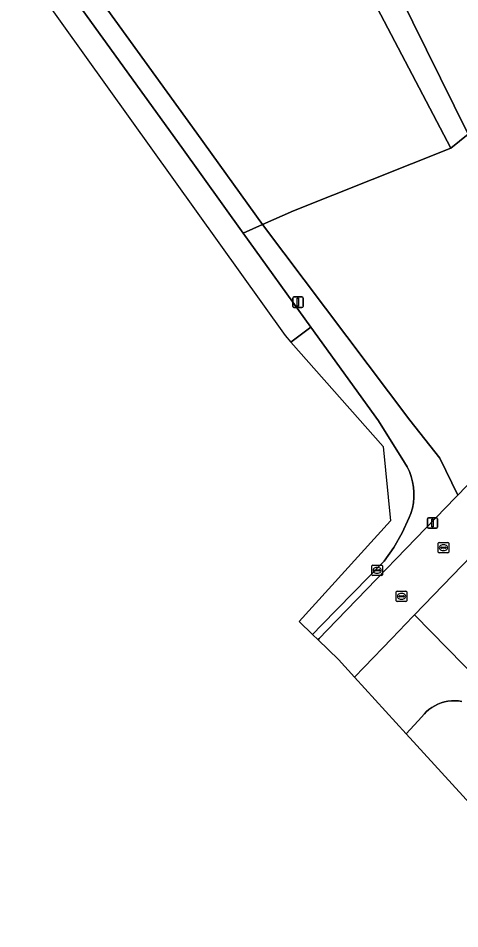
# Model space of a CAD drawing. Extents: x 158472 to 159562, y 388525 to 389606.
# Drawn here: x 158484.3 to 158526.8, y 388972 to 389059.8 of the extents above; entities that cross this region are included whole.
import ezdxf

# ---------------------------------------------------------------- set-up
doc = ezdxf.new("R2010")
doc.units = 0
for name, color, linetype in [('IMGEO_Berm_groen', 7, 'Continuous'), ('IMGEO_Erf', 7, 'Continuous'), ('IMGEO_Fietspad_gesloten', 7, 'Continuous'), ('IMGEO_Greppel_droge_sloot', 7, 'Continuous'), ('IMGEO_Groenvoorziening', 7, 'Continuous'), ('IMGEO_Kolk', 7, 'Continuous'), ('IMGEO_Lichtmast', 7, 'Continuous'), ('IMGEO_Loofbos', 7, 'Continuous'), ('IMGEO_Oever', 7, 'Continuous'), ('IMGEO_Rijbaan_lokaal_open', 7, 'Continuous'), ('IMGEO_Rioolput', 7, 'Continuous'), ('IMGEO_Waterloop', 7, 'Continuous')]:
    doc.layers.add(name, color=color, linetype=linetype)

msp = doc.modelspace()

# ---------------------------------------------------------------- linework, layer by layer
at = {"layer": 'IMGEO_Berm_groen'}
msp.add_lwpolyline([(158512.604, 389000.411), (158513.128, 388999.898), (158513.128, 388999.898), (158513.227, 389000), (158514.02, 389000.822), (158526.352, 389013.597), (158526.575, 389013.829), (158524.844, 389017.393), (158521.964, 389021.036), (158507.796, 389039.907), (158505.932, 389039.072), (158512.446, 389030.024), (158518.96, 389020.975), (158521.466, 389016.96), (158521.701, 389016.557), (158521.92, 389016.092), (158522.097, 389015.61), (158522.23, 389015.115), (158522.319, 389014.609), (158522.362, 389014.097), (158522.359, 389013.583), (158522.31, 389013.072), (158522.216, 389012.567), (158522.077, 389012.073), (158521.913, 389011.659), (158521.23, 389010.191), (158520.418, 389008.79), (158519.485, 389007.467), (158513.506, 389001.336), (158512.604, 389000.411)], close=True, dxfattribs=at)
at = {"layer": 'IMGEO_Erf'}
for points in [[(158502.141, 389112.903), (158501.952, 389108.465), (158502.035, 389106.941), (158502.367, 389105.452), (158514.242, 389075.687), (158527.566, 389048.61), (158531.766, 389026.678), (158531.912, 389026.815), (158535.634, 389022.859)], [(158535.584, 389015.744), (158527.91, 389007.979), (158522.421, 389002.285), (158528.74, 388995.849), (158542.24, 388983.173), (158555.384, 388970.104), (158557.605, 388971.912), (158559.898, 388969.255), (158557.939, 388967.564), (158559.357, 388966.154), (158571.735, 388951.788), (158587.368, 388929.586), (158592.603, 388921.49), (158595.239, 388923.215), (158597.038, 388920.467), (158594.387, 388918.732), (158608.797, 388896.446)]]:
    msp.add_lwpolyline(points, dxfattribs=at)
at = {"layer": 'IMGEO_Fietspad_gesloten'}
msp.add_lwpolyline([(158484.265, 389065.173), (158509.951, 389029.202), (158510.509, 389028.572), (158512.446, 389030.024), (158505.932, 389039.072), (158500, 389047.312), (158488.811, 389062.854)], dxfattribs=at)
msp.add_lwpolyline([(158512.604, 389000.411), (158512.604, 389000.411), (158513.506, 389001.336), (158519.485, 389007.467), (158520.418, 389008.79), (158521.23, 389010.191), (158521.913, 389011.659), (158522.077, 389012.073), (158522.216, 389012.567), (158522.31, 389013.072), (158522.359, 389013.583), (158522.362, 389014.097), (158522.319, 389014.609), (158522.23, 389015.115), (158522.097, 389015.61), (158521.92, 389016.092), (158521.701, 389016.557), (158521.466, 389016.96), (158518.96, 389020.975), (158512.446, 389030.024), (158510.509, 389028.572), (158519.408, 389018.522), (158520.094, 389011.351), (158511.324, 389001.662)], close=True, dxfattribs=at)
at = {"layer": 'IMGEO_Greppel_droge_sloot'}
msp.add_lwpolyline([(158513.442, 389071.069), (158525.906, 389047.243), (158527.566, 389048.61), (158514.242, 389075.687), (158502.367, 389105.452), (158502.035, 389106.941), (158501.952, 389108.465)], dxfattribs=at)
at = {"layer": 'IMGEO_Groenvoorziening'}
msp.add_lwpolyline([(158488.811, 389062.854), (158500, 389047.312), (158505.932, 389039.072), (158507.796, 389039.907), (158501.464, 389048.702), (158487.845, 389067.565)], dxfattribs=at)
msp.add_lwpolyline([(158527.566, 389048.61), (158525.906, 389047.243), (158510.767, 389041.228), (158507.796, 389039.907), (158521.964, 389021.036), (158524.844, 389017.393), (158526.575, 389013.829), (158529.563, 389016.942), (158530.165, 389017.568), (158531.838, 389019.257), (158535.49, 389022.722), (158531.766, 389026.678)], close=True, dxfattribs=at)
at = {"layer": 'IMGEO_Kolk'}
for p, q in [((158524.703, 389008.338), (158524.703, 389009.19)), ((158524.778, 389009.264), (158525.63, 389009.264)), ((158525.704, 389009.19), (158525.704, 389008.338)), ((158524.962, 389008.758), (158524.962, 389008.77)), ((158525.4, 389008.721), (158525.002, 389008.721)), ((158525.005, 389008.807), (158525.403, 389008.807)), ((158525.214, 389008.484), (158525.189, 389008.484)), ((158525.191, 389009.044), (158525.216, 389009.044)), ((158525.446, 389008.77), (158525.446, 389008.758)), ((158525.63, 389008.264), (158524.778, 389008.264))]:
    msp.add_line(p, q, dxfattribs=at)
for points in [[(158524.703, 389008.338), (158524.703, 389009.19)], [(158524.778, 389009.264), (158525.63, 389009.264)], [(158525.704, 389009.19), (158525.704, 389008.338)], [(158525.63, 389008.264), (158524.778, 389008.264)]]:
    msp.add_lwpolyline(points, dxfattribs=at)
for centre, radius, start, end in [((158524.78, 389009.188), 0.0765, 91.55205, 178.44795), ((158524.78, 389009.188), 0.0765, 91.55205, 178.44795), ((158525.628, 389009.188), 0.0765, 1.55205, 88.44795), ((158525.628, 389009.188), 0.0765, 1.55205, 88.44795), ((158524.78, 389008.34), 0.0765, 181.55205, 268.44795), ((158524.78, 389008.34), 0.0765, 181.55205, 268.44795), ((158525.002, 389008.767), 0.0403, 85.87752, 175.75265), ((158524.999, 389008.757), 0.0366, 178.93798, 274.71019), ((158525.403, 389008.764), 0.043, 264.86636, 352.45326), ((158525.407, 389008.769), 0.0386, 1.73085, 96.63898), ((158525.628, 389008.34), 0.0765, 271.55205, 358.44795), ((158525.628, 389008.34), 0.0765, 271.55205, 358.44795)]:
    msp.add_arc(centre, radius, start, end, dxfattribs=at)
for centre, major_axis, ratio, start_param, end_param in [((158525.19, 389008.764), (-0.387, 0.002), 0.722429, 4.712389, 7.853982), ((158525.215, 389008.764), (-0.39, 0.002), 0.717154, 1.570796, 4.712389)]:
    msp.add_ellipse(centre, major_axis=major_axis, ratio=ratio, start_param=start_param, end_param=end_param, dxfattribs=at)
at = {"layer": 'IMGEO_Lichtmast'}
for p, q in [((158510.792, 389032.916), (158511.582, 389032.916)), ((158511.582, 389032.916), (158510.792, 389032.916)), ((158510.692, 389032.016), (158510.692, 389032.816)), ((158510.692, 389032.816), (158510.692, 389032.016)), ((158511.682, 389032.816), (158511.682, 389032.016)), ((158511.682, 389032.016), (158511.682, 389032.816)), ((158511.582, 389031.916), (158510.792, 389031.916)), ((158510.792, 389031.916), (158511.582, 389031.916)), ((158523.65, 389010.747), (158523.65, 389011.547)), ((158523.65, 389011.547), (158523.65, 389010.747)), ((158523.75, 389011.647), (158524.54, 389011.647)), ((158524.54, 389011.647), (158523.75, 389011.647)), ((158524.64, 389011.547), (158524.64, 389010.747)), ((158524.64, 389010.747), (158524.64, 389011.547)), ((158524.54, 389010.647), (158523.75, 389010.647)), ((158523.75, 389010.647), (158524.54, 389010.647))]:
    msp.add_line(p, q, dxfattribs=at)
for points in [[(158511.112, 389032.791), (158511.262, 389032.791), (158511.262, 389032.041), (158511.112, 389032.041), (158511.112, 389032.791)], [(158524.07, 389011.522), (158524.22, 389011.522), (158524.22, 389010.772), (158524.07, 389010.772), (158524.07, 389011.522)]]:
    msp.add_lwpolyline(points, dxfattribs=at)
for centre, start, end in [((158510.792, 389032.816), 90, 180), ((158510.792, 389032.816), 90, 180), ((158511.582, 389032.816), 0, 90), ((158511.582, 389032.816), 360, 90), ((158510.792, 389032.016), 180, 270), ((158510.792, 389032.016), 180, 270), ((158511.582, 389032.016), 270, 0), ((158511.582, 389032.016), 270, 0), ((158523.75, 389011.547), 90, 180), ((158523.75, 389011.547), 90, 180), ((158524.54, 389011.547), 0, 90), ((158524.54, 389011.547), 360, 90), ((158523.75, 389010.747), 180, 270), ((158523.75, 389010.747), 180, 270), ((158524.54, 389010.747), 270, 0), ((158524.54, 389010.747), 270, 0)]:
    msp.add_arc(centre, 0.1, start, end, dxfattribs=at)
at = {"layer": 'IMGEO_Loofbos'}
msp.add_lwpolyline([(158487.845, 389067.565), (158501.464, 389048.702), (158507.796, 389039.907), (158510.767, 389041.228), (158525.906, 389047.243), (158513.442, 389071.069)], dxfattribs=at)
at = {"layer": 'IMGEO_Oever'}
msp.add_lwpolyline([(158528.74, 388995.849), (158522.421, 389002.285), (158522.263, 389002.121), (158520.218, 389000), (158517.577, 388997.261), (158516.636, 388996.285), (158516.636, 388996.285), (158521.604, 388990.842), (158521.604, 388990.842), (158522.753, 388992.082), (158523.382, 388992.761), (158523.548, 388992.935), (158523.799, 388993.161), (158524.07, 388993.364), (158524.358, 388993.542), (158524.66, 388993.693), (158524.975, 388993.817), (158525.3, 388993.912), (158525.631, 388993.978), (158525.968, 388994.014), (158526.306, 388994.02), (158526.644, 388993.995), (158526.977, 388993.94)], dxfattribs=at)
at = {"layer": 'IMGEO_Rijbaan_lokaal_open'}
for points in [[(158535.634, 389022.859), (158535.49, 389022.722), (158531.838, 389019.257), (158530.165, 389017.568), (158529.563, 389016.942), (158526.575, 389013.829), (158526.352, 389013.597), (158514.02, 389000.822), (158513.227, 389000), (158513.128, 388999.898), (158513.128, 388999.898)], [(158513.128, 388999.898), (158515.089, 388997.98), (158516.636, 388996.285), (158516.636, 388996.285), (158517.577, 388997.261), (158520.218, 389000), (158522.263, 389002.121), (158522.421, 389002.285), (158527.91, 389007.979), (158535.584, 389015.744)]]:
    msp.add_lwpolyline(points, dxfattribs=at)
at = {"layer": 'IMGEO_Rioolput'}
for p, q in [((158518.319, 389006.153), (158518.319, 389007.005)), ((158518.394, 389007.079), (158519.246, 389007.079)), ((158518.578, 389006.573), (158518.578, 389006.585)), ((158518.621, 389006.622), (158519.019, 389006.622)), ((158518.807, 389006.859), (158518.832, 389006.859)), ((158519.062, 389006.585), (158519.062, 389006.573)), ((158519.32, 389007.005), (158519.32, 389006.153)), ((158519.246, 389006.079), (158518.394, 389006.079)), ((158519.016, 389006.536), (158518.618, 389006.536)), ((158518.83, 389006.299), (158518.805, 389006.299)), ((158520.663, 389003.65), (158520.663, 389004.502)), ((158520.738, 389004.576), (158521.59, 389004.576)), ((158520.922, 389004.07), (158520.922, 389004.082)), ((158521.36, 389004.033), (158520.962, 389004.033)), ((158520.965, 389004.119), (158521.363, 389004.119)), ((158521.151, 389004.356), (158521.176, 389004.356)), ((158521.406, 389004.082), (158521.406, 389004.07)), ((158521.664, 389004.502), (158521.664, 389003.65)), ((158521.59, 389003.576), (158520.738, 389003.576)), ((158521.174, 389003.796), (158521.149, 389003.796))]:
    msp.add_line(p, q, dxfattribs=at)
for points in [[(158518.319, 389006.153), (158518.319, 389007.005)], [(158518.394, 389007.079), (158519.246, 389007.079)], [(158519.32, 389007.005), (158519.32, 389006.153)], [(158519.246, 389006.079), (158518.394, 389006.079)], [(158520.663, 389003.65), (158520.663, 389004.502)], [(158520.738, 389004.576), (158521.59, 389004.576)], [(158521.664, 389004.502), (158521.664, 389003.65)], [(158521.59, 389003.576), (158520.738, 389003.576)]]:
    msp.add_lwpolyline(points, dxfattribs=at)
for centre, radius, start, end in [((158518.396, 389007.003), 0.0765, 91.55205, 178.44795), ((158518.396, 389007.003), 0.0765, 91.55205, 178.44795), ((158518.618, 389006.582), 0.0403, 85.87752, 175.75265), ((158518.615, 389006.572), 0.0366, 178.93798, 274.71019), ((158519.019, 389006.579), 0.043, 264.86636, 352.45326), ((158519.023, 389006.584), 0.0386, 1.73085, 96.63898), ((158519.244, 389007.003), 0.0765, 1.55205, 88.44795), ((158519.244, 389007.003), 0.0765, 1.55205, 88.44795), ((158518.396, 389006.155), 0.0765, 181.55205, 268.44795), ((158518.396, 389006.155), 0.0765, 181.55205, 268.44795), ((158519.244, 389006.155), 0.0765, 271.55205, 358.44795), ((158519.244, 389006.155), 0.0765, 271.55205, 358.44795), ((158520.74, 389004.5), 0.0765, 91.55205, 178.44795), ((158520.74, 389004.5), 0.0765, 91.55205, 178.44795), ((158520.962, 389004.079), 0.0403, 85.87752, 175.75265), ((158520.959, 389004.069), 0.0366, 178.93798, 274.71019), ((158521.363, 389004.076), 0.043, 264.86636, 352.45326), ((158521.367, 389004.081), 0.0386, 1.73085, 96.63898), ((158521.588, 389004.5), 0.0765, 1.55205, 88.44795), ((158521.588, 389004.5), 0.0765, 1.55205, 88.44795), ((158520.74, 389003.652), 0.0765, 181.55205, 268.44795), ((158520.74, 389003.652), 0.0765, 181.55205, 268.44795), ((158521.588, 389003.652), 0.0765, 271.55205, 358.44795), ((158521.588, 389003.652), 0.0765, 271.55205, 358.44795)]:
    msp.add_arc(centre, radius, start, end, dxfattribs=at)
for centre, major_axis, ratio, start_param, end_param in [((158518.806, 389006.579), (-0.387, 0.002), 0.722429, 4.712389, 7.853982), ((158518.831, 389006.579), (-0.39, 0.002), 0.717154, 1.570796, 4.712389), ((158521.15, 389004.076), (-0.387, 0.002), 0.722429, 4.712389, 7.853982), ((158521.175, 389004.076), (-0.39, 0.002), 0.717154, 1.570796, 4.712389)]:
    msp.add_ellipse(centre, major_axis=major_axis, ratio=ratio, start_param=start_param, end_param=end_param, dxfattribs=at)
at = {"layer": 'IMGEO_Waterloop'}
msp.add_lwpolyline([(158526.977, 388993.94), (158526.644, 388993.995), (158526.306, 388994.02), (158525.968, 388994.014), (158525.631, 388993.978), (158525.3, 388993.912), (158524.975, 388993.817), (158524.66, 388993.693), (158524.358, 388993.542), (158524.07, 388993.364), (158523.799, 388993.161), (158523.548, 388992.935), (158523.382, 388992.761), (158522.753, 388992.082), (158521.604, 388990.842), (158521.604, 388990.842), (158543.739, 388966.588)], dxfattribs=at)

doc.saveas('drawing.dxf')
